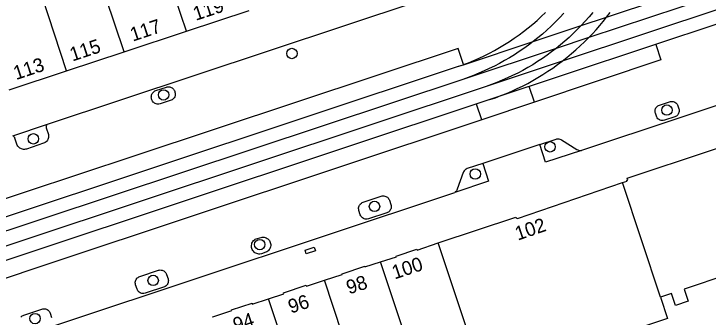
# Model space of a CAD drawing. Extents: x 122462 to 123306, y 485548 to 486417.
# Drawn here: x 122513.2 to 122587.9, y 486070.8 to 486103.4 of the extents above; entities that cross this region are included whole.
import ezdxf

# ---------------------------------------------------------------- set-up
doc = ezdxf.new("R2010")
doc.units = 0
for name, color, linetype in [('B-WE-IE-MEUBILAIR_WEGMEUBILAIR_VERKEERSBORD-S', 7, 'Continuous'), ('Level 1', 7, 'Continuous'), ('Level 17', 7, 'Continuous'), ('Level 37', 7, 'Continuous'), ('Level 4', 7, 'Continuous'), ('Level 40', 7, 'Continuous'), ('Level 53', 7, 'Continuous')]:
    doc.layers.add(name, color=color, linetype=linetype)

msp = doc.modelspace()

# ---------------------------------------------------------------- linework, layer by layer
at = {"layer": 'Level 1'}
for p, q in [((122531.788, 486101.542), (122538.514, 486103.763)), ((122525.059, 486099.319), (122531.788, 486101.542)), ((122518.881, 486097.291), (122525.059, 486099.319)), ((122512.699, 486095.259), (122518.881, 486097.291))]:
    msp.add_line(p, q, dxfattribs=at)
for points in [[(122578.717, 486085.261), (122579.222, 486085.434), (122579.19, 486085.528), (122579.294, 486085.562), (122579.229, 486085.749), (122597.36, 486091.749), (122630.804, 486102.639), (122630.769, 486102.739), (122631.378, 486102.943), (122631.412, 486102.841), (122645.737, 486107.598), (122645.703, 486107.701), (122646.309, 486107.9), (122646.344, 486107.799), (122646.439, 486107.829), (122646.643, 486107.224), (122646.546, 486107.191), (122650.433, 486095.497), (122650.529, 486095.529), (122650.729, 486094.92), (122650.634, 486094.889), (122650.959, 486093.85), (122650.438, 486093.022)], [(122558.89, 486078.769), (122567.249, 486081.539), (122567.283, 486081.447), (122567.388, 486081.482), (122567.42, 486081.388), (122578.717, 486085.261)], [(122552.683, 486076.732), (122554.373, 486077.268), (122554.343, 486077.357), (122556.58, 486078.1), (122556.611, 486078.012), (122558.89, 486078.769)], [(122546.64, 486074.756), (122548.557, 486075.39), (122548.529, 486075.469), (122550.966, 486076.277), (122550.994, 486076.196), (122552.683, 486076.732)], [(122571.449, 486046.689), (122570.397, 486047.633), (122568.035, 486054.738), (122568.533, 486055.294), (122566.851, 486060.355), (122571.343, 486061.848), (122572.168, 486059.366), (122573.87, 486057.846), (122587.371, 486062.335), (122588.048, 486065.322), (122587.669, 486065.408), (122588.593, 486069.484), (122588.972, 486069.398), (122590.22, 486074.903), (122590.066, 486075.365), (122585.361, 486073.8), (122585.794, 486072.5), (122584.426, 486072.045), (122583.994, 486073.346), (122582.809, 486072.952)], [(122540.61, 486072.759), (122542.267, 486073.293), (122542.229, 486073.4), (122544.679, 486074.219), (122544.715, 486074.119), (122546.64, 486074.756)], [(122534.633, 486070.785), (122534.62, 486070.819), (122536.669, 486071.494), (122536.64, 486071.579), (122538.838, 486072.302), (122538.87, 486072.202), (122540.61, 486072.759)], [(122582.809, 486072.952), (122583.573, 486070.656), (122563.772, 486064.073)]]:
    msp.add_lwpolyline(points, dxfattribs=at)
at = {"layer": 'Level 17'}
for p, q in [((122561.587, 486097.945), (122561.583, 486097.957)), ((122569.231, 486093.911), (122568.685, 486095.598)), ((122563.561, 486092.021), (122562.998, 486093.709)), ((122569.231, 486093.911), (122563.561, 486092.021)), ((122516.8, 486091.515), (122513.04, 486090.269)), ((122569.805, 486089.36), (122563.672, 486087.328))]:
    msp.add_line(p, q, dxfattribs=at)
for points in [[(122647.745, 486113.142), (122574.303, 486088.735)], [(122556.699, 486104.74), (122516.8, 486091.515)], [(122561.583, 486097.957), (122561.011, 486099.671), (122526.131, 486088.121), (122514.431, 486084.235), (122465.611, 486068.021), (122466.193, 486066.317)], [(122582.289, 486100.116), (122582.831, 486098.471), (122569.231, 486093.911)], [(122528.711, 486093.684), (122528.612, 486093.695), (122528.515, 486093.719), (122528.427, 486093.757), (122528.345, 486093.805), (122528.269, 486093.864), (122528.202, 486093.932), (122528.144, 486094.008), (122528.096, 486094.091), (122528.06, 486094.18), (122528.035, 486094.272), (122528.01, 486094.369), (122528, 486094.468), (122528.003, 486094.568), (122528.021, 486094.666), (122528.053, 486094.761), (122528.098, 486094.85), (122528.155, 486094.932), (122528.223, 486095.005), (122528.301, 486095.068), (122528.387, 486095.119), (122528.479, 486095.157), (122529.622, 486095.536), (122529.709, 486095.559), (122529.798, 486095.571), (122529.889, 486095.571), (122529.978, 486095.559), (122530.065, 486095.536), (122530.153, 486095.499), (122530.236, 486095.451), (122530.312, 486095.392), (122530.379, 486095.324), (122530.437, 486095.248), (122530.484, 486095.164), (122530.52, 486095.076), (122530.544, 486094.983), (122530.57, 486094.881), (122530.58, 486094.777), (122530.574, 486094.673), (122530.553, 486094.57), (122530.517, 486094.472), (122530.467, 486094.38), (122530.403, 486094.297), (122530.328, 486094.224), (122530.242, 486094.163), (122530.149, 486094.116), (122528.957, 486093.719), (122528.811, 486093.688), (122528.711, 486093.684)], [(122582.991, 486091.93), (122582.886, 486091.942), (122582.784, 486091.97), (122582.688, 486092.013), (122582.599, 486092.07), (122582.52, 486092.14), (122582.452, 486092.221), (122582.398, 486092.311), (122582.357, 486092.408), (122582.253, 486092.721), (122582.228, 486092.818), (122582.218, 486092.917), (122582.221, 486093.017), (122582.239, 486093.115), (122582.271, 486093.209), (122582.315, 486093.299), (122582.372, 486093.38), (122582.44, 486093.453), (122582.518, 486093.516), (122582.604, 486093.567), (122582.696, 486093.605), (122583.785, 486093.967), (122583.882, 486093.992), (122583.981, 486094.002), (122584.081, 486093.999), (122584.179, 486093.981), (122584.274, 486093.949), (122584.363, 486093.904), (122584.445, 486093.847), (122584.518, 486093.779), (122584.581, 486093.701), (122584.632, 486093.615), (122584.67, 486093.523), (122584.774, 486093.212), (122584.799, 486093.115), (122584.809, 486093.016), (122584.806, 486092.916), (122584.788, 486092.818), (122584.757, 486092.723), (122584.712, 486092.634), (122584.655, 486092.552), (122584.587, 486092.479), (122584.509, 486092.416), (122584.423, 486092.365), (122584.331, 486092.327), (122583.242, 486091.965), (122583.096, 486091.933), (122582.991, 486091.93)], [(122563.561, 486092.021), (122516.868, 486076.486), (122511.171, 486074.591), (122468.221, 486060.381), (122467.652, 486062.044)], [(122516.8, 486091.515), (122516.751, 486091.47), (122516.713, 486091.417), (122516.686, 486091.356), (122516.672, 486091.292), (122516.672, 486091.226), (122516.685, 486091.161), (122516.92, 486090.446), (122516.94, 486090.339), (122516.944, 486090.23), (122516.934, 486090.121), (122516.909, 486090.015), (122516.871, 486089.913), (122516.818, 486089.818), (122516.753, 486089.73), (122516.677, 486089.652), (122516.591, 486089.585), (122516.497, 486089.53), (122516.396, 486089.489), (122514.549, 486088.877), (122514.448, 486088.851), (122514.344, 486088.838), (122514.239, 486088.838), (122514.135, 486088.853), (122514.035, 486088.881), (122513.938, 486088.921), (122513.848, 486088.974), (122513.765, 486089.039), (122513.692, 486089.113), (122513.629, 486089.197), (122513.577, 486089.288), (122513.538, 486089.385), (122513.319, 486090.046), (122513.293, 486090.103), (122513.256, 486090.154), (122513.209, 486090.195), (122513.154, 486090.226)], [(122569.805, 486089.36), (122571.559, 486089.941), (122571.659, 486089.966), (122571.761, 486089.976), (122571.863, 486089.971), (122571.964, 486089.951), (122572.06, 486089.917), (122572.151, 486089.869), (122573.798, 486088.836), (122573.891, 486088.788), (122573.99, 486088.753), (122574.093, 486088.732), (122574.198, 486088.726), (122574.303, 486088.735)], [(122574.303, 486088.735), (122570.439, 486087.451), (122569.805, 486089.36)], [(122563.672, 486087.328), (122564.308, 486085.413), (122560.651, 486084.198)], [(122563.672, 486087.328), (122561.98, 486086.766), (122561.89, 486086.723), (122561.807, 486086.668), (122561.733, 486086.602), (122561.668, 486086.525), (122561.616, 486086.44), (122561.576, 486086.349), (122560.936, 486084.546), (122560.894, 486084.462), (122560.842, 486084.385), (122560.78, 486084.315), (122560.709, 486084.254), (122560.651, 486084.198)], [(122462.03, 486051.424), (122518.815, 486070.295), (122560.651, 486084.198)], [(122551.13, 486081.326), (122551.026, 486081.338), (122550.924, 486081.366), (122550.827, 486081.409), (122550.739, 486081.467), (122550.659, 486081.536), (122550.592, 486081.617), (122550.537, 486081.708), (122550.496, 486081.805), (122550.343, 486082.266), (122550.318, 486082.363), (122550.308, 486082.462), (122550.312, 486082.562), (122550.329, 486082.66), (122550.361, 486082.755), (122550.406, 486082.844), (122550.462, 486082.926), (122550.53, 486082.999), (122550.608, 486083.062), (122550.694, 486083.113), (122550.786, 486083.151), (122552.746, 486083.802), (122552.843, 486083.827), (122552.942, 486083.837), (122553.042, 486083.834), (122553.14, 486083.816), (122553.235, 486083.784), (122553.324, 486083.739), (122553.406, 486083.682), (122553.479, 486083.614), (122553.542, 486083.536), (122553.593, 486083.45), (122553.631, 486083.358), (122553.784, 486082.897), (122553.809, 486082.8), (122553.819, 486082.701), (122553.815, 486082.601), (122553.798, 486082.503), (122553.766, 486082.408), (122553.721, 486082.319), (122553.665, 486082.237), (122553.597, 486082.164), (122553.519, 486082.101), (122553.433, 486082.05), (122553.341, 486082.012), (122551.382, 486081.361), (122551.236, 486081.329), (122551.13, 486081.326)], [(122539.691, 486077.579), (122539.577, 486077.58), (122539.464, 486077.596), (122539.355, 486077.626), (122539.25, 486077.671), (122539.152, 486077.729), (122539.063, 486077.8), (122538.984, 486077.882), (122538.916, 486077.973), (122538.861, 486078.073), (122538.82, 486078.179), (122538.793, 486078.29), (122538.78, 486078.403), (122538.783, 486078.517), (122538.801, 486078.629), (122538.834, 486078.738), (122538.88, 486078.842), (122538.94, 486078.939), (122539.012, 486079.027), (122539.096, 486079.105), (122539.188, 486079.171), (122539.289, 486079.224), (122539.805, 486079.378), (122539.918, 486079.398), (122540.032, 486079.403), (122540.146, 486079.392), (122540.258, 486079.365), (122540.365, 486079.324), (122540.465, 486079.268), (122540.557, 486079.2), (122540.639, 486079.119), (122540.709, 486079.028), (122540.766, 486078.929), (122540.808, 486078.823), (122540.837, 486078.711), (122540.849, 486078.597), (122540.846, 486078.483), (122540.828, 486078.37), (122540.794, 486078.26), (122540.746, 486078.156), (122540.684, 486078.06), (122540.61, 486077.973), (122540.524, 486077.896), (122540.429, 486077.832), (122540.326, 486077.782), (122539.855, 486077.605), (122539.691, 486077.579)], [(122527.094, 486073.339), (122526.989, 486073.351), (122526.887, 486073.38), (122526.791, 486073.423), (122526.703, 486073.48), (122526.623, 486073.549), (122526.556, 486073.63), (122526.501, 486073.72), (122526.46, 486073.817), (122526.306, 486074.278), (122526.281, 486074.375), (122526.271, 486074.474), (122526.274, 486074.574), (122526.292, 486074.672), (122526.323, 486074.767), (122526.368, 486074.857), (122526.425, 486074.939), (122526.494, 486075.012), (122526.572, 486075.074), (122526.658, 486075.125), (122526.75, 486075.163), (122528.758, 486075.831), (122528.855, 486075.856), (122528.954, 486075.866), (122529.054, 486075.863), (122529.152, 486075.845), (122529.247, 486075.813), (122529.336, 486075.768), (122529.418, 486075.711), (122529.491, 486075.643), (122529.554, 486075.565), (122529.605, 486075.479), (122529.643, 486075.387), (122529.796, 486074.926), (122529.822, 486074.824), (122529.832, 486074.72), (122529.826, 486074.616), (122529.805, 486074.513), (122529.769, 486074.415), (122529.719, 486074.323), (122529.655, 486074.24), (122529.58, 486074.167), (122529.494, 486074.106), (122529.401, 486074.059), (122527.344, 486073.374), (122527.199, 486073.342), (122527.094, 486073.339)], [(122513.959, 486070.797), (122514.028, 486070.87), (122514.106, 486070.932), (122514.192, 486070.983), (122514.284, 486071.021), (122516.224, 486071.666), (122516.321, 486071.691), (122516.42, 486071.701), (122516.52, 486071.698), (122516.618, 486071.68), (122516.713, 486071.648), (122516.802, 486071.603), (122516.884, 486071.546), (122516.957, 486071.478), (122517.02, 486071.4), (122517.071, 486071.314), (122517.109, 486071.222), (122517.263, 486070.76)]]:
    msp.add_lwpolyline(points, dxfattribs=at)
at = {"layer": 'Level 37'}
for p, q in [((122670.91, 486132.634), (122575.077, 486100.86)), ((122671.362, 486131.258), (122572.236, 486098.337)), ((122671.824, 486129.851), (122564.447, 486094.19)), ((122574.264, 486102.148), (122577, 486103.056)), ((122569.091, 486100.433), (122574.264, 486102.148)), ((122561.587, 486097.945), (122569.091, 486100.433)), ((122575.077, 486100.86), (122571.576, 486099.699)), ((122571.576, 486099.699), (122561.53, 486096.368)), ((122572.236, 486098.337), (122564.043, 486095.616)), ((122466.193, 486066.317), (122560.959, 486097.737)), ((122560.959, 486097.737), (122561.587, 486097.945))]:
    msp.add_line(p, q, dxfattribs=at)
for points in [[(122577, 486103.056), (122670.449, 486134.039)], [(122561.583, 486097.957), (122562.129, 486098.164), (122562.706, 486098.4), (122563.276, 486098.65), (122563.84, 486098.914), (122564.397, 486099.193), (122564.947, 486099.485), (122565.489, 486099.791), (122566.024, 486100.111), (122566.55, 486100.444), (122567.068, 486100.79), (122567.577, 486101.149), (122568.076, 486101.52), (122568.567, 486101.904), (122569.047, 486102.301), (122569.517, 486102.709), (122569.977, 486103.129), (122570.426, 486103.561)], [(122572.404, 486103.48), (122571.964, 486103.011), (122571.512, 486102.552), (122571.049, 486102.105), (122570.575, 486101.669), (122570.09, 486101.245), (122569.595, 486100.833), (122569.091, 486100.433)], [(122575.516, 486103.569), (122575.111, 486103.085), (122574.693, 486102.611), (122574.264, 486102.148)], [(122577, 486103.056), (122577.388, 486103.563)], [(122575.077, 486100.86), (122575.481, 486101.282), (122575.875, 486101.713), (122576.26, 486102.152), (122576.635, 486102.6), (122577, 486103.056)], [(122574.264, 486102.148), (122573.841, 486101.714), (122573.408, 486101.289), (122572.964, 486100.875), (122572.511, 486100.472), (122572.048, 486100.08), (122571.576, 486099.699)], [(122569.091, 486100.433), (122568.599, 486100.062), (122568.099, 486099.703), (122567.59, 486099.356), (122567.073, 486099.021), (122566.549, 486098.698), (122566.017, 486098.387), (122565.478, 486098.089), (122564.932, 486097.804), (122564.379, 486097.531), (122563.821, 486097.272), (122563.256, 486097.026), (122562.686, 486096.793), (122562.11, 486096.574), (122561.53, 486096.368)], [(122572.236, 486098.337), (122572.734, 486098.729), (122573.223, 486099.133), (122573.702, 486099.548), (122574.17, 486099.974), (122574.629, 486100.411), (122575.077, 486100.86)], [(122571.576, 486099.699), (122571.088, 486099.324), (122570.591, 486098.961), (122570.086, 486098.611), (122569.572, 486098.273), (122569.05, 486097.948), (122568.521, 486097.635), (122567.984, 486097.336), (122567.439, 486097.049), (122566.888, 486096.776), (122566.331, 486096.517), (122565.767, 486096.271), (122565.198, 486096.038), (122564.623, 486095.82), (122564.043, 486095.616)], [(122564.447, 486094.19), (122565.045, 486094.399), (122565.637, 486094.621), (122566.225, 486094.858), (122566.806, 486095.108), (122567.382, 486095.372), (122567.951, 486095.65), (122568.513, 486095.94), (122569.069, 486096.245), (122569.617, 486096.562), (122570.157, 486096.892), (122570.689, 486097.235), (122571.214, 486097.59), (122571.729, 486097.957), (122572.236, 486098.337)], [(122560.959, 486097.737), (122561.547, 486097.943), (122561.583, 486097.957)], [(122561.53, 486096.368), (122463.386, 486063.828), (122462.03, 486063.393)], [(122564.043, 486095.616), (122464.355, 486062.509), (122462.03, 486061.762)], [(122564.447, 486094.19), (122464.821, 486061.104), (122462.03, 486060.207)]]:
    msp.add_lwpolyline(points, dxfattribs=at)
at = {"layer": 'Level 4'}
for p, q in [((122531.788, 486101.542), (122527.706, 486113.887)), ((122525.059, 486099.319), (122520.981, 486111.664)), ((122518.881, 486097.291), (122514.806, 486109.622)), ((122582.809, 486072.952), (122578.717, 486085.261)), ((122563.105, 486066.082), (122558.89, 486078.769)), ((122556.904, 486064.022), (122552.683, 486076.732)), ((122550.87, 486062.018), (122546.64, 486074.756)), ((122544.843, 486060.017), (122540.61, 486072.759))]:
    msp.add_line(p, q, dxfattribs=at)
at = {"layer": 'Level 40'}
msp.add_lwpolyline([(122544.672, 486077.61), (122544.547, 486077.99), (122545.542, 486078.318), (122545.667, 486077.938), (122544.672, 486077.61)], dxfattribs=at)
at = {"layer": 'Level 53'}
for centre in [(122543.131, 486099.151), (122529.321, 486094.691), (122583.493, 486093.067), (122515.301, 486089.971), (122570.921, 486089.111), (122562.861, 486086.191), (122552.021, 486082.701), (122539.671, 486078.603), (122528.201, 486074.742), (122515.482, 486070.641)]:
    msp.add_circle(centre, 0.56, dxfattribs=at)

# ---------------------------------------------------------------- texts
at = {"layer": 'B-WE-IE-MEUBILAIR_WEGMEUBILAIR_VERKEERSBORD-S'}
for s, rotation, p in [('119', 18.23833, (122532.78, 486102.661)), ('117', 18.23833, (122526.003, 486100.423)), ('115', 18.23833, (122519.505, 486098.283)), ('113', 18.23833, (122513.438, 486096.29)), ('102', 18.92339, (122567.445, 486079.018)), ('100', 18.28474, (122554.184, 486074.846)), ('98', 18.08862, (122549.274, 486073.23)), ('96', 18.08862, (122543.018, 486071.166)), ('94', 18.08862, (122537.079, 486069.208))]:
    msp.add_text(s, height=1.5, rotation=rotation, dxfattribs=at).set_placement(p)

doc.saveas('drawing.dxf')
